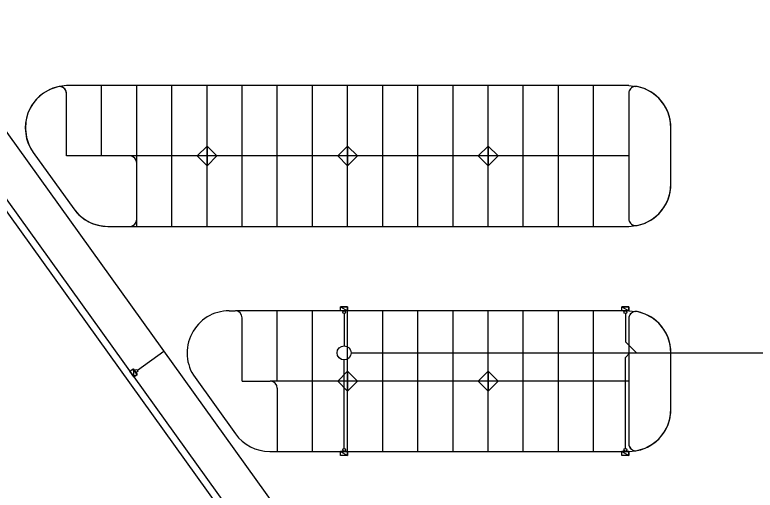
# Model space of a CAD drawing. Extents: x -264205 to -263659, y -1242401 to -1242060.
# Drawn here: x -264178.2 to -264125.6, y -1242247.2 to -1242213.4 of the extents above; entities that cross this region are included whole.
import ezdxf

# ---------------------------------------------------------------- set-up
doc = ezdxf.new("R2010")
doc.units = 0
for name, color, linetype in [('OBRUBNIKY_KOMUNIKACIE_PROJEKT', 7, 'Continuous'), ('SITUACIA_DSP_2D', 7, 'Continuous'), ('TDZ_VODOROVNE_PROJEKT', 7, 'Continuous')]:
    doc.layers.add(name, color=color, linetype=linetype)

msp = doc.modelspace()

# ---------------------------------------------------------------- linework, layer by layer
at = {"layer": 'OBRUBNIKY_KOMUNIKACIE_PROJEKT'}
for p, q in [((-264204.694, -1242191.482), (-264115.871, -1242314.982)), ((-264204.694, -1242191.482), (-264137.78, -1242284.52)), ((-264204.078, -1242191.482), (-264119.571, -1242308.982)), ((-264175.182, -1242218.562), (-264175.739, -1242218.752)), ((-264175.093, -1242218.549), (-264175.182, -1242218.562)), ((-264175.003, -1242218.553), (-264175.093, -1242218.549)), ((-264174.568, -1242218.482), (-264175.068, -1242218.549)), ((-264174.916, -1242218.573), (-264175.003, -1242218.553)), ((-264174.833, -1242218.608), (-264174.916, -1242218.573)), ((-264174.757, -1242218.657), (-264174.833, -1242218.608)), ((-264174.692, -1242218.719), (-264174.757, -1242218.657)), ((-264134.568, -1242218.482), (-264174.568, -1242218.482)), ((-264134.568, -1242218.482), (-264134.068, -1242218.533)), ((-264134.447, -1242218.707), (-264134.499, -1242218.779)), ((-264134.384, -1242218.645), (-264134.447, -1242218.707)), ((-264134.311, -1242218.596), (-264134.384, -1242218.645)), ((-264134.23, -1242218.56), (-264134.311, -1242218.596)), ((-264134.144, -1242218.539), (-264134.23, -1242218.56)), ((-264134.056, -1242218.533), (-264134.144, -1242218.539)), ((-264133.968, -1242218.543), (-264134.056, -1242218.533)), ((-264133.408, -1242218.716), (-264133.968, -1242218.543)), ((-264176.247, -1242219.047), (-264176.689, -1242219.436)), ((-264175.739, -1242218.752), (-264176.247, -1242219.047)), ((-264174.639, -1242218.791), (-264174.692, -1242218.719)), ((-264174.6, -1242218.872), (-264174.639, -1242218.791)), ((-264174.576, -1242218.959), (-264174.6, -1242218.872)), ((-264174.568, -1242219.049), (-264174.576, -1242218.959)), ((-264174.568, -1242223.482), (-264174.568, -1242219.049)), ((-264134.56, -1242218.945), (-264134.568, -1242219.033)), ((-264134.568, -1242219.033), (-264134.568, -1242223.482)), ((-264134.537, -1242218.859), (-264134.56, -1242218.945)), ((-264134.499, -1242218.779), (-264134.537, -1242218.859)), ((-264132.892, -1242218.994), (-264133.408, -1242218.716)), ((-264132.44, -1242219.367), (-264132.892, -1242218.994)), ((-264176.689, -1242219.436), (-264177.046, -1242219.903)), ((-264132.07, -1242219.821), (-264132.44, -1242219.367)), ((-264177.046, -1242219.903), (-264177.305, -1242220.431)), ((-264131.795, -1242220.338), (-264132.07, -1242219.821)), ((-264177.305, -1242220.431), (-264177.456, -1242220.999)), ((-264131.625, -1242220.899), (-264131.795, -1242220.338)), ((-264177.456, -1242220.999), (-264177.493, -1242221.586)), ((-264131.568, -1242221.482), (-264131.625, -1242220.899)), ((-264177.493, -1242221.586), (-264177.415, -1242222.169)), ((-264131.568, -1242225.482), (-264131.568, -1242221.482)), ((-264177.415, -1242222.169), (-264177.225, -1242222.725)), ((-264177.225, -1242222.725), (-264176.93, -1242223.234)), ((-264164.568, -1242222.775), (-264165.275, -1242223.482)), ((-264163.861, -1242223.482), (-264164.568, -1242222.775)), ((-264164.568, -1242222.775), (-264164.568, -1242224.189)), ((-264164.568, -1242224.189), (-264164.568, -1242222.775)), ((-264154.568, -1242222.775), (-264155.275, -1242223.482)), ((-264153.861, -1242223.482), (-264154.568, -1242222.775)), ((-264154.568, -1242222.775), (-264154.568, -1242224.189)), ((-264154.568, -1242224.189), (-264154.568, -1242222.775)), ((-264144.568, -1242222.775), (-264145.275, -1242223.482)), ((-264143.861, -1242223.482), (-264144.568, -1242222.775)), ((-264144.568, -1242222.775), (-264144.568, -1242224.189)), ((-264144.568, -1242224.189), (-264144.568, -1242222.775)), ((-264176.93, -1242223.234), (-264174.054, -1242227.234)), ((-264170.068, -1242223.482), (-264174.568, -1242223.482)), ((-264169.97, -1242223.492), (-264170.068, -1242223.482)), ((-264169.876, -1242223.52), (-264169.97, -1242223.492)), ((-264169.79, -1242223.567), (-264169.876, -1242223.52)), ((-264169.714, -1242223.629), (-264169.79, -1242223.567)), ((-264169.652, -1242223.704), (-264169.714, -1242223.629)), ((-264169.606, -1242223.791), (-264169.652, -1242223.704)), ((-264169.577, -1242223.885), (-264169.606, -1242223.791)), ((-264169.568, -1242223.982), (-264169.577, -1242223.885)), ((-264165.275, -1242223.482), (-264164.568, -1242224.189)), ((-264164.568, -1242224.189), (-264163.861, -1242223.482)), ((-264155.275, -1242223.482), (-264154.568, -1242224.189)), ((-264154.568, -1242224.189), (-264153.861, -1242223.482)), ((-264145.275, -1242223.482), (-264144.568, -1242224.189)), ((-264144.568, -1242224.189), (-264143.861, -1242223.482)), ((-264134.568, -1242223.482), (-264134.568, -1242227.932)), ((-264169.568, -1242227.982), (-264169.568, -1242223.982)), ((-264131.625, -1242226.065), (-264131.568, -1242225.482)), ((-264131.795, -1242226.626), (-264131.625, -1242226.065)), ((-264132.07, -1242227.144), (-264131.795, -1242226.626)), ((-264174.054, -1242227.234), (-264173.68, -1242227.661)), ((-264173.68, -1242227.661), (-264173.233, -1242228.011)), ((-264132.892, -1242227.971), (-264132.44, -1242227.598)), ((-264132.44, -1242227.598), (-264132.07, -1242227.144)), ((-264173.233, -1242228.011), (-264172.728, -1242228.269)), ((-264169.652, -1242228.26), (-264169.606, -1242228.174)), ((-264169.606, -1242228.174), (-264169.577, -1242228.08)), ((-264169.577, -1242228.08), (-264169.568, -1242227.982)), ((-264134.568, -1242227.932), (-264134.56, -1242228.02)), ((-264134.56, -1242228.02), (-264134.537, -1242228.105)), ((-264134.537, -1242228.105), (-264134.499, -1242228.185)), ((-264134.499, -1242228.185), (-264134.447, -1242228.257)), ((-264133.408, -1242228.249), (-264132.892, -1242227.971)), ((-264172.728, -1242228.269), (-264172.183, -1242228.429)), ((-264172.183, -1242228.429), (-264171.618, -1242228.482)), ((-264171.618, -1242228.482), (-264170.068, -1242228.482)), ((-264170.068, -1242228.482), (-264169.97, -1242228.473)), ((-264170.068, -1242228.482), (-264134.568, -1242228.482)), ((-264169.97, -1242228.473), (-264169.876, -1242228.444)), ((-264169.876, -1242228.444), (-264169.79, -1242228.398)), ((-264169.79, -1242228.398), (-264169.714, -1242228.336)), ((-264169.714, -1242228.336), (-264169.652, -1242228.26)), ((-264134.568, -1242228.482), (-264134.068, -1242228.432)), ((-264134.447, -1242228.257), (-264134.384, -1242228.319)), ((-264134.384, -1242228.319), (-264134.311, -1242228.369)), ((-264134.311, -1242228.369), (-264134.23, -1242228.405)), ((-264134.23, -1242228.405), (-264134.144, -1242228.426)), ((-264134.144, -1242228.426), (-264134.056, -1242228.432)), ((-264134.056, -1242228.432), (-264133.968, -1242228.422)), ((-264133.968, -1242228.422), (-264133.408, -1242228.249)), ((-264162.988, -1242234.482), (-264162.568, -1242234.482)), ((-264134.568, -1242234.482), (-264162.528, -1242234.482)), ((-264134.574, -1242234.482), (-264134.068, -1242234.533)), ((-264162.068, -1242239.482), (-264162.068, -1242234.982)), ((-264134.56, -1242234.945), (-264134.568, -1242235.033)), ((-264134.568, -1242235.033), (-264134.568, -1242239.482)), ((-264134.537, -1242234.859), (-264134.56, -1242234.945)), ((-264134.499, -1242234.779), (-264134.537, -1242234.859)), ((-264134.447, -1242234.707), (-264134.499, -1242234.779)), ((-264134.384, -1242234.645), (-264134.447, -1242234.707)), ((-264134.311, -1242234.596), (-264134.384, -1242234.645)), ((-264134.23, -1242234.56), (-264134.311, -1242234.596)), ((-264134.144, -1242234.539), (-264134.23, -1242234.56)), ((-264134.056, -1242234.533), (-264134.144, -1242234.539)), ((-264133.968, -1242234.543), (-264134.056, -1242234.533)), ((-264133.408, -1242234.716), (-264133.968, -1242234.543)), ((-264132.892, -1242234.994), (-264133.408, -1242234.716)), ((-264132.44, -1242235.367), (-264132.892, -1242234.994)), ((-264132.07, -1242235.821), (-264132.44, -1242235.367)), ((-264131.795, -1242236.338), (-264132.07, -1242235.821)), ((-264131.625, -1242236.899), (-264131.795, -1242236.338)), ((-264131.568, -1242237.482), (-264131.625, -1242236.899)), ((-264131.568, -1242241.482), (-264131.568, -1242237.482)), ((-264165.423, -1242239.234), (-264162.546, -1242243.234)), ((-264154.568, -1242238.775), (-264155.275, -1242239.482)), ((-264153.861, -1242239.482), (-264154.568, -1242238.775)), ((-264154.568, -1242238.775), (-264154.568, -1242240.189)), ((-264154.568, -1242240.189), (-264154.568, -1242238.775)), ((-264144.568, -1242238.775), (-264145.275, -1242239.482)), ((-264143.861, -1242239.482), (-264144.568, -1242238.775)), ((-264144.568, -1242238.775), (-264144.568, -1242240.189)), ((-264144.568, -1242240.189), (-264144.568, -1242238.775)), ((-264162.068, -1242239.482), (-264160.068, -1242239.482)), ((-264155.275, -1242239.482), (-264154.568, -1242240.189)), ((-264154.568, -1242240.189), (-264153.861, -1242239.482)), ((-264145.275, -1242239.482), (-264144.568, -1242240.189)), ((-264144.568, -1242240.189), (-264143.861, -1242239.482)), ((-264134.568, -1242239.482), (-264134.568, -1242243.932)), ((-264159.568, -1242239.982), (-264159.568, -1242244.482)), ((-264131.625, -1242242.065), (-264131.568, -1242241.482)), ((-264131.795, -1242242.626), (-264131.625, -1242242.065)), ((-264132.07, -1242243.144), (-264131.795, -1242242.626)), ((-264132.44, -1242243.598), (-264132.07, -1242243.144)), ((-264134.568, -1242243.932), (-264134.56, -1242244.02)), ((-264133.408, -1242244.249), (-264132.892, -1242243.971)), ((-264132.892, -1242243.971), (-264132.44, -1242243.598)), ((-264160.111, -1242244.482), (-264159.568, -1242244.482)), ((-264159.568, -1242244.482), (-264134.568, -1242244.482)), ((-264134.568, -1242244.482), (-264134.068, -1242244.432)), ((-264134.56, -1242244.02), (-264134.537, -1242244.105)), ((-264134.537, -1242244.105), (-264134.499, -1242244.185)), ((-264134.499, -1242244.185), (-264134.447, -1242244.257)), ((-264134.447, -1242244.257), (-264134.384, -1242244.319)), ((-264134.384, -1242244.319), (-264134.311, -1242244.369)), ((-264134.311, -1242244.369), (-264134.23, -1242244.405)), ((-264134.23, -1242244.405), (-264134.144, -1242244.426)), ((-264134.144, -1242244.426), (-264134.056, -1242244.432)), ((-264134.056, -1242244.432), (-264133.968, -1242244.422)), ((-264133.968, -1242244.422), (-264133.408, -1242244.249))]:
    msp.add_line(p, q, dxfattribs=at)
for centre, radius, start, end in [((-264162.988, -1242237.482), 3, 90, 215.724), ((-264162.568, -1242234.982), 0.5, 0, 90), ((-264160.068, -1242239.982), 0.5, 0, 90), ((-264160.111, -1242241.482), 3, 215.724, 270)]:
    msp.add_arc(centre, radius, start, end, dxfattribs=at)
at = {"layer": 'SITUACIA_DSP_2D'}
for p, q in [((-264204.694, -1242191.482), (-264115.871, -1242314.982)), ((-264204.694, -1242191.482), (-264137.78, -1242284.52)), ((-264204.078, -1242191.482), (-264119.75, -1242308.732)), ((-264181.951, -1242217.458), (-264153.34, -1242257.238)), ((-264134.568, -1242219.033), (-264134.568, -1242227.932)), ((-264131.568, -1242225.482), (-264131.568, -1242221.482)), ((-264164.568, -1242222.775), (-264165.275, -1242223.482)), ((-264163.861, -1242223.482), (-264164.568, -1242222.775)), ((-264154.568, -1242222.775), (-264155.275, -1242223.482)), ((-264153.861, -1242223.482), (-264154.568, -1242222.775)), ((-264144.568, -1242222.775), (-264145.275, -1242223.482)), ((-264143.861, -1242223.482), (-264144.568, -1242222.775)), ((-264176.93, -1242223.234), (-264174.054, -1242227.234)), ((-264165.275, -1242223.482), (-264164.568, -1242224.189)), ((-264164.568, -1242224.189), (-264163.861, -1242223.482)), ((-264155.275, -1242223.482), (-264154.568, -1242224.189)), ((-264154.568, -1242224.189), (-264153.861, -1242223.482)), ((-264145.275, -1242223.482), (-264144.568, -1242224.189)), ((-264144.568, -1242224.189), (-264143.861, -1242223.482)), ((-264169.568, -1242227.982), (-264169.568, -1242223.982)), ((-264171.618, -1242228.482), (-264170.068, -1242228.482)), ((-264162.988, -1242234.482), (-264162.568, -1242234.482)), ((-264155.068, -1242234.192), (-264154.568, -1242234.192)), ((-264155.068, -1242234.482), (-264155.068, -1242234.192)), ((-264155.068, -1242234.192), (-264154.568, -1242234.482)), ((-264155.068, -1242234.192), (-264154.568, -1242234.482)), ((-264154.568, -1242234.192), (-264155.068, -1242234.192)), ((-264154.568, -1242234.482), (-264155.068, -1242234.482)), ((-264154.568, -1242234.192), (-264154.568, -1242234.482)), ((-264154.568, -1242234.482), (-264154.568, -1242234.192)), ((-264135.061, -1242234.192), (-264134.561, -1242234.192)), ((-264135.061, -1242234.482), (-264135.061, -1242234.192)), ((-264135.061, -1242234.192), (-264134.561, -1242234.482)), ((-264135.061, -1242234.192), (-264134.561, -1242234.482)), ((-264134.561, -1242234.192), (-264135.061, -1242234.192)), ((-264134.561, -1242234.482), (-264135.061, -1242234.482)), ((-264134.561, -1242234.192), (-264134.561, -1242234.482)), ((-264134.561, -1242234.482), (-264134.561, -1242234.192)), ((-264162.068, -1242239.482), (-264162.068, -1242234.982)), ((-264154.818, -1242234.682), (-264154.818, -1242236.976)), ((-264134.811, -1242234.682), (-264134.811, -1242236.68)), ((-264134.568, -1242235.033), (-264134.568, -1242243.932)), ((-264134.811, -1242236.68), (-264134.016, -1242237.476)), ((-264169.518, -1242238.695), (-264167.646, -1242237.348)), ((-264154.318, -1242237.476), (-264124.354, -1242237.476)), ((-264134.811, -1242237.801), (-264134.486, -1242237.476)), ((-264131.568, -1242241.482), (-264131.568, -1242237.482)), ((-264154.824, -1242244.276), (-264154.824, -1242237.976)), ((-264134.811, -1242244.276), (-264134.811, -1242237.801)), ((-264170.062, -1242238.778), (-264169.827, -1242238.609)), ((-264169.827, -1242238.609), (-264169.535, -1242239.015)), ((-264169.827, -1242238.609), (-264169.77, -1242239.184)), ((-264169.827, -1242238.609), (-264169.77, -1242239.184)), ((-264169.535, -1242239.015), (-264169.827, -1242238.609)), ((-264169.77, -1242239.184), (-264170.062, -1242238.778)), ((-264169.535, -1242239.015), (-264169.77, -1242239.184)), ((-264169.77, -1242239.184), (-264169.535, -1242239.015)), ((-264165.423, -1242239.234), (-264162.546, -1242243.234)), ((-264154.568, -1242238.775), (-264155.275, -1242239.482)), ((-264153.861, -1242239.482), (-264154.568, -1242238.775)), ((-264144.568, -1242238.775), (-264145.275, -1242239.482)), ((-264143.861, -1242239.482), (-264144.568, -1242238.775)), ((-264162.068, -1242239.482), (-264160.068, -1242239.482)), ((-264155.275, -1242239.482), (-264154.568, -1242240.189)), ((-264154.568, -1242240.189), (-264153.861, -1242239.482)), ((-264145.275, -1242239.482), (-264144.568, -1242240.189)), ((-264144.568, -1242240.189), (-264143.861, -1242239.482)), ((-264159.568, -1242239.982), (-264159.568, -1242244.482)), ((-264160.111, -1242244.482), (-264159.568, -1242244.482)), ((-264155.074, -1242244.476), (-264154.574, -1242244.476)), ((-264155.074, -1242244.766), (-264155.074, -1242244.476)), ((-264155.074, -1242244.476), (-264154.574, -1242244.766)), ((-264155.074, -1242244.476), (-264154.574, -1242244.766)), ((-264154.574, -1242244.476), (-264155.074, -1242244.476)), ((-264154.574, -1242244.476), (-264154.574, -1242244.766)), ((-264154.574, -1242244.766), (-264154.574, -1242244.476)), ((-264135.068, -1242244.476), (-264134.568, -1242244.476)), ((-264135.068, -1242244.766), (-264135.068, -1242244.476)), ((-264135.068, -1242244.476), (-264134.568, -1242244.766)), ((-264135.068, -1242244.476), (-264134.568, -1242244.766)), ((-264134.568, -1242244.476), (-264135.068, -1242244.476)), ((-264134.568, -1242244.476), (-264134.568, -1242244.766)), ((-264134.568, -1242244.766), (-264134.568, -1242244.476)), ((-264154.574, -1242244.766), (-264155.074, -1242244.766)), ((-264134.568, -1242244.766), (-264135.068, -1242244.766))]:
    msp.add_line(p, q, dxfattribs=at)
msp.add_lwpolyline([(-264170.068, -1242223.482), (-264174.568, -1242223.482), (-264174.568, -1242219.049)], dxfattribs=at)
for centre, radius in [((-264154.818, -1242234.582), 0.1), ((-264134.811, -1242234.582), 0.1), ((-264154.818, -1242237.476), 0.5), ((-264169.597, -1242238.757), 0.1), ((-264154.818, -1242244.376), 0.1), ((-264134.811, -1242244.376), 0.1)]:
    msp.add_circle(centre, radius, dxfattribs=at)
for centre, radius, start, end in [((-264174.495, -1242221.482), 3, 103.2476, 215.724), ((-264175.068, -1242219.049), 0.5, 0, 103.2476), ((-264134.068, -1242219.033), 0.5, 78.463, 180), ((-264134.568, -1242221.482), 3, 0, 78.463), ((-264170.068, -1242223.982), 0.5, 0, 90), ((-264134.568, -1242225.482), 3, 281.537, 0), ((-264171.618, -1242225.482), 3, 215.724, 270), ((-264170.068, -1242227.982), 0.5, 270, 0), ((-264134.068, -1242227.932), 0.5, 180, 281.537), ((-264162.988, -1242237.482), 3, 90, 215.724), ((-264162.568, -1242234.982), 0.5, 0, 90), ((-264134.068, -1242235.033), 0.5, 78.463, 180), ((-264134.568, -1242237.482), 3, 0, 78.463), ((-264160.068, -1242239.982), 0.5, 0, 90), ((-264134.568, -1242241.482), 3, 281.537, 0), ((-264160.111, -1242241.482), 3, 215.724, 270), ((-264134.068, -1242243.932), 0.5, 180, 281.537)]:
    msp.add_arc(centre, radius, start, end, dxfattribs=at)
at = {"layer": 'TDZ_VODOROVNE_PROJEKT'}
for p, q in [((-264172.068, -1242223.482), (-264172.068, -1242218.482)), ((-264169.568, -1242223.482), (-264169.568, -1242218.482)), ((-264167.068, -1242223.482), (-264167.068, -1242218.482)), ((-264164.568, -1242223.482), (-264164.568, -1242218.482)), ((-264162.068, -1242223.482), (-264162.068, -1242218.482)), ((-264159.568, -1242223.482), (-264159.568, -1242218.482)), ((-264157.068, -1242223.482), (-264157.068, -1242218.482)), ((-264154.568, -1242223.482), (-264154.568, -1242218.482)), ((-264152.068, -1242223.482), (-264152.068, -1242218.482)), ((-264149.568, -1242223.482), (-264149.568, -1242218.482)), ((-264147.068, -1242223.482), (-264147.068, -1242218.482)), ((-264144.568, -1242223.482), (-264144.568, -1242218.482)), ((-264142.068, -1242223.482), (-264142.068, -1242218.482)), ((-264139.568, -1242223.482), (-264139.568, -1242218.482)), ((-264137.068, -1242223.482), (-264137.068, -1242218.482)), ((-264134.568, -1242223.482), (-264174.568, -1242223.482)), ((-264169.568, -1242228.482), (-264169.568, -1242223.482)), ((-264167.068, -1242228.482), (-264167.068, -1242223.482)), ((-264164.568, -1242228.482), (-264164.568, -1242223.482)), ((-264162.068, -1242228.482), (-264162.068, -1242223.482)), ((-264159.568, -1242228.482), (-264159.568, -1242223.482)), ((-264157.068, -1242228.482), (-264157.068, -1242223.482)), ((-264154.568, -1242228.482), (-264154.568, -1242223.482)), ((-264152.068, -1242228.482), (-264152.068, -1242223.482)), ((-264149.568, -1242228.482), (-264149.568, -1242223.482)), ((-264147.068, -1242228.482), (-264147.068, -1242223.482)), ((-264144.568, -1242228.482), (-264144.568, -1242223.482)), ((-264142.068, -1242228.482), (-264142.068, -1242223.482)), ((-264139.568, -1242228.482), (-264139.568, -1242223.482)), ((-264137.068, -1242228.482), (-264137.068, -1242223.482)), ((-264159.568, -1242239.482), (-264159.568, -1242234.482)), ((-264157.068, -1242239.482), (-264157.068, -1242234.482)), ((-264154.568, -1242239.482), (-264154.568, -1242234.482)), ((-264152.068, -1242239.482), (-264152.068, -1242234.482)), ((-264149.568, -1242239.482), (-264149.568, -1242234.482)), ((-264147.068, -1242239.482), (-264147.068, -1242234.482)), ((-264144.568, -1242239.482), (-264144.568, -1242234.482)), ((-264142.068, -1242239.482), (-264142.068, -1242234.482)), ((-264139.568, -1242239.482), (-264139.568, -1242234.482)), ((-264137.068, -1242239.482), (-264137.068, -1242234.482)), ((-264134.568, -1242239.482), (-264160.068, -1242239.482)), ((-264157.068, -1242244.482), (-264157.068, -1242239.482)), ((-264154.568, -1242244.482), (-264154.568, -1242239.482)), ((-264152.068, -1242244.482), (-264152.068, -1242239.482)), ((-264149.568, -1242244.482), (-264149.568, -1242239.482)), ((-264147.068, -1242244.482), (-264147.068, -1242239.482)), ((-264144.568, -1242244.482), (-264144.568, -1242239.482)), ((-264142.068, -1242244.482), (-264142.068, -1242239.482)), ((-264139.568, -1242244.482), (-264139.568, -1242239.482)), ((-264137.068, -1242244.482), (-264137.068, -1242239.482))]:
    msp.add_line(p, q, dxfattribs=at)

doc.saveas('drawing.dxf')
